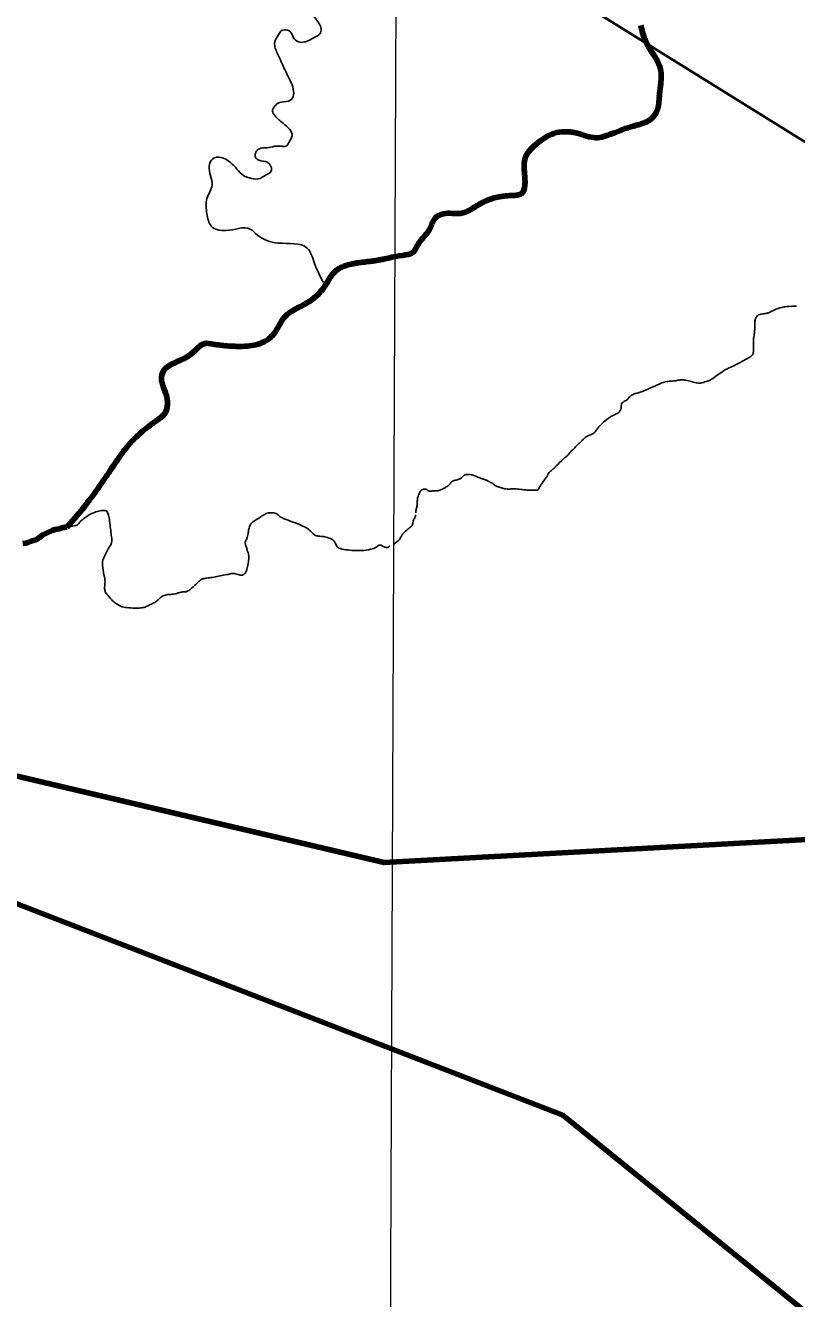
# Model space of a CAD drawing. Extents: x 553962 to 842807, y 8883888 to 9032388.
# Drawn here: x 661652 to 668186, y 8970081 to 8980875 of the extents above; entities that cross this region are included whole.
import ezdxf

# ---------------------------------------------------------------- set-up
doc = ezdxf.new("R2010")
doc.units = 0
doc.header["$LTSCALE"] = 200
doc.linetypes.add('DASH_DOUBLE_DOT', pattern=[9.2, 5, -1.2, 0.3, -1.2, 0.3, -1.2])
for name, color, linetype, lineweight in [('1', 7, 'Continuous', 13), ('11', 7, 'DASH_DOUBLE_DOT', 106), ('12', 7, 'Continuous', 25), ('24', 7, 'Continuous', 25), ('9', 7, 'Continuous', 90)]:
    doc.layers.add(name, color=color, linetype=linetype, lineweight=lineweight)

msp = doc.modelspace()

# ---------------------------------------------------------------- linework, layer by layer
at = {"layer": '1'}
msp.add_lwpolyline([(664968.2, 9023436.8), (664657.1, 8949509), (664397.1, 8890880.2)], dxfattribs=at)
at = {"layer": '11'}
msp.add_lwpolyline([(661975.1, 8976618.3), (661965.8, 8976617.2), (661942.6, 8976606.6), (661921.2, 8976605.1), (661903.8, 8976601.8), (661880, 8976594), (661794.7, 8976553.8), (661783.4, 8976541.5), (661776.2, 8976537.9), (661771.4, 8976532.8), (661741.5, 8976514), (661700.6, 8976502.3), (661676.2, 8976492.5), (661655.1, 8976485.8), (661629.9, 8976483)], dxfattribs=at)
msp.add_spline([(666866.4, 8980874.9), (666907, 8980741.7), (666995.7, 8980591.9), (667032.7, 8980505), (667032.7, 8980360.8), (667023.5, 8980277.6), (667003.1, 8980150), (666931.1, 8980066.8), (666805.4, 8980022.4), (666618.7, 8979955.8), (666485.6, 8979922.6), (666326.7, 8979961.4), (666128.9, 8979959.6), (665995.9, 8979881.9), (665883.1, 8979739.5), (665877.6, 8979667.4), (665885, 8979549.1), (665859.1, 8979452.9), (665761.1, 8979432.6), (665500.6, 8979360.4), (665337.9, 8979280.9), (665193.8, 8979279.1), (665123.5, 8979240.2), (665075.5, 8979144.1), (664983.1, 8979025.8), (664933.2, 8978949.9), (664850, 8978925.9), (664609.7, 8978879.7), (664384.2, 8978844.5), (664273.3, 8978787.2), (664197.6, 8978678.1), (664101.5, 8978567.2), (663966.6, 8978484), (663844.6, 8978398.9), (663761.4, 8978265.8), (663674.5, 8978193.7), (663532.2, 8978156.7), (663362.2, 8978158.5), (663243.9, 8978173.3), (663166.3, 8978177), (663096.1, 8978125.2), (663016.6, 8978062.4), (662911.2, 8978012.4), (662815.1, 8977934.8), (662805.9, 8977866.4), (662844.7, 8977744.8), (662835.5, 8977589.6), (662763.4, 8977524.9), (662645.1, 8977434.3), (662539.7, 8977332.7), (662443.6, 8977208.9), (662345.7, 8977064.7), (662220, 8976885.4), (662109.1, 8976743.1), (662003.8, 8976621.1)], degree=3, dxfattribs=at)
msp.add_open_spline([(662006.4, 8976622.1), (661997, 8976620.8), (661986.6, 8976619.6), (661975.1, 8976618.3)], degree=3, dxfattribs=at)
at = {"layer": '12', "lineweight": 40}
msp.add_lwpolyline([(664631.3, 8982143.9), (674788, 8975827.4), (677683.8, 8973924.7)], dxfattribs=at)
at = {"layer": '24', "lineweight": 53}
msp.add_lwpolyline([(661975.1, 8976618.3), (661965.8, 8976617.2), (661942.6, 8976606.6), (661921.2, 8976605.1), (661903.8, 8976601.8), (661880, 8976594), (661794.7, 8976553.8), (661783.4, 8976541.5), (661776.2, 8976537.9), (661771.4, 8976532.8), (661741.5, 8976514), (661700.6, 8976502.3), (661676.2, 8976492.5), (661655.1, 8976485.8), (661629.9, 8976483)], dxfattribs=at)
at = {"layer": '24'}
for points in [[(664176.8, 8978694.6), (664102.3, 8978856.1), (664040.3, 8978986.5), (663792, 8979030), (663618.2, 8979098.3), (663556.1, 8979148), (663351.3, 8979135.6), (663227.2, 8979172.8), (663189.9, 8979278.4), (663189.9, 8979408.8), (663233.3, 8979520.6), (663208.5, 8979682.1), (663239.6, 8979744.2), (663307.8, 8979756.7), (663388.5, 8979713.2), (663444.4, 8979657.3), (663500.3, 8979601.4), (663549.9, 8979582.8), (663622.2, 8979573.2), (663691.4, 8979607.8), (663732.3, 8979636.2), (663732.3, 8979680.2), (663700.8, 8979714.8), (663628.5, 8979733.7), (663600.2, 8979758.9), (663600.2, 8979790.4), (663622.2, 8979821.9), (663647.3, 8979834.5), (663697.7, 8979837.6), (663763.7, 8979850.2), (663826.7, 8979850.2), (663858.1, 8979850.2), (663883.3, 8979881.7), (663911.6, 8979938.3), (663836.1, 8980045.3), (663766.9, 8980108.3), (663744.9, 8980149.2), (663763.7, 8980190.1), (663804.6, 8980221.6), (663880.1, 8980234.2), (663914.7, 8980259.4), (663924.2, 8980316), (663870.7, 8980457.7), (663788.9, 8980633.9), (663763.7, 8980728.4), (663798.3, 8980800.8), (663823.5, 8980832.2), (663867.5, 8980835.4), (663892.7, 8980825.9), (663921, 8980775.6), (663968.2, 8980734.7), (664015.4, 8980734.7), (664053.1, 8980747.2), (664103.5, 8980775.6), (664147.5, 8980803.9), (664156.9, 8980844.8), (664112.9, 8980929.8), (664028, 8981077.7), (664006, 8981213.1), (663962, 8981322.8), (663918, 8981351.1), (663864.5, 8981338.5), (663785.8, 8981297.6), (663704.1, 8981310.2), (663641.2, 8981338.5), (663600.2, 8981433), (663647.4, 8981489.6), (663741.8, 8981549.4), (663807.9, 8981703.7), (663795.3, 8981810.7), (663656.9, 8981908.2), (663631.7, 8981996.4), (663716.6, 8982027.8), (663798.4, 8982062.5), (663870.8, 8982125.4), (663845.6, 8982185.2), (663757.5, 8982185.2), (663710.3, 8982241.9), (663710.3, 8982339.5), (663738.7, 8982402.4), (663792.1, 8982427.6), (663867.6, 8982493.7), (663855, 8982559.8), (663855, 8982603.9), (663911.7, 8982688.9), (663990.3, 8982780.1), (664053.2, 8982789.6), (664147.6, 8982767.6), (664219.9, 8982767.6), (664270.3, 8982802.2), (664298.6, 8982862)], [(666866.4, 8980874.9), (666907, 8980741.7), (666995.7, 8980591.9), (667032.7, 8980505), (667032.7, 8980360.8), (667023.5, 8980277.6), (667003.1, 8980150), (666931.1, 8980066.8), (666805.4, 8980022.4), (666618.7, 8979955.8), (666485.6, 8979922.6), (666326.7, 8979961.4), (666128.9, 8979959.6), (665995.9, 8979881.9), (665883.1, 8979739.5), (665877.6, 8979667.4), (665885, 8979549.1), (665859.1, 8979452.9), (665761.1, 8979432.6), (665500.6, 8979360.4), (665337.9, 8979280.9), (665193.8, 8979279.1), (665123.5, 8979240.2), (665075.5, 8979144.1), (664983.1, 8979025.8), (664933.2, 8978949.9), (664850, 8978925.9), (664609.7, 8978879.7), (664384.2, 8978844.5), (664273.3, 8978787.2), (664197.6, 8978678.1), (664101.5, 8978567.2), (663966.6, 8978484), (663844.6, 8978398.9), (663761.4, 8978265.8), (663674.5, 8978193.7), (663532.2, 8978156.7), (663362.2, 8978158.5), (663243.9, 8978173.3), (663166.3, 8978177), (663096.1, 8978125.2), (663016.6, 8978062.4), (662911.2, 8978012.4), (662815.1, 8977934.8), (662805.9, 8977866.4), (662844.7, 8977744.8), (662835.5, 8977589.6), (662763.4, 8977524.9), (662645.1, 8977434.3), (662539.7, 8977332.7), (662443.6, 8977208.9), (662345.7, 8977064.7), (662220, 8976885.4), (662109.1, 8976743.1), (662003.8, 8976621.1)]]:
    msp.add_spline(points, degree=3, dxfattribs=at)
at = {"layer": '24', "lineweight": 53}
msp.add_spline([(666866.4, 8980874.9), (666907, 8980741.7), (666995.7, 8980591.9), (667032.7, 8980505), (667032.7, 8980360.8), (667023.5, 8980277.6), (667003.1, 8980150), (666931.1, 8980066.8), (666805.4, 8980022.4), (666618.7, 8979955.8), (666485.6, 8979922.6), (666326.7, 8979961.4), (666128.9, 8979959.6), (665995.9, 8979881.9), (665883.1, 8979739.5), (665877.6, 8979667.4), (665885, 8979549.1), (665859.1, 8979452.9), (665761.1, 8979432.6), (665500.6, 8979360.4), (665337.9, 8979280.9), (665193.8, 8979279.1), (665123.5, 8979240.2), (665075.5, 8979144.1), (664983.1, 8979025.8), (664933.2, 8978949.9), (664850, 8978925.9), (664609.7, 8978879.7), (664384.2, 8978844.5), (664273.3, 8978787.2), (664197.6, 8978678.1), (664101.5, 8978567.2), (663966.6, 8978484), (663844.6, 8978398.9), (663761.4, 8978265.8), (663674.5, 8978193.7), (663532.2, 8978156.7), (663362.2, 8978158.5), (663243.9, 8978173.3), (663166.3, 8978177), (663096.1, 8978125.2), (663016.6, 8978062.4), (662911.2, 8978012.4), (662815.1, 8977934.8), (662805.9, 8977866.4), (662844.7, 8977744.8), (662835.5, 8977589.6), (662763.4, 8977524.9), (662645.1, 8977434.3), (662539.7, 8977332.7), (662443.6, 8977208.9), (662345.7, 8977064.7), (662220, 8976885.4), (662109.1, 8976743.1), (662003.8, 8976621.1)], degree=3, dxfattribs=at)
at = {"layer": '24'}
for points in [[(668184, 8978496.2), (668123.2, 8978494.4), (668088.9, 8978490.8), (668051.6, 8978483), (668010, 8978470.4), (667972.7, 8978450.6), (667959.6, 8978443.1), (667928.9, 8978431.1), (667894, 8978430.5), (667874.2, 8978426.3), (667853.1, 8978414.9), (667839.2, 8978396.2), (667831.4, 8978368.6), (667830.8, 8978337.9), (667832, 8978298.4), (667827.2, 8978255.7), (667820.6, 8978221.5), (667820, 8978178.8), (667822.3, 8978118.7), (667818.1, 8978094.1), (667806.7, 8978071.9), (667781.4, 8978059.2), (667743.5, 8978035.8), (667727.1, 8978028.3)], [(667727.1, 8978028.3), (667697, 8978011.5), (667670.5, 8977997.1), (667611.1, 8977970.7), (667576.1, 8977953.5), (667527.8, 8977919.8), (667470.7, 8977877.6), (667440.8, 8977861.7), (667398.2, 8977848.3), (667364.4, 8977840.1), (667326.2, 8977847.1), (667266.6, 8977863.7), (667226.5, 8977871.3), (667196.6, 8977871.9), (667163.5, 8977861.8), (667126.6, 8977859.9), (667085.9, 8977856.1), (667044.5, 8977845.2), (667000.6, 8977824.9), (666894.4, 8977777.4), (666862, 8977764.1), (666827, 8977756.5), (666792.6, 8977745), (666770.3, 8977725.3), (666756.3, 8977703.7), (666737.9, 8977692.3), (666721.6, 8977689)], [(666723.9, 8977685), (666709.6, 8977681.2), (666698.6, 8977658.5), (666698.6, 8977638.5), (666698.6, 8977620.4), (666692.3, 8977609.5), (666687.7, 8977600.4), (666674.1, 8977589.5), (666643.1, 8977574.1), (666610.4, 8977559.5), (666570.3, 8977530.5), (666501.6, 8977463.6), (666487, 8977439.9), (666474.3, 8977420.9), (666461.6, 8977413.6), (666441.6, 8977405.4), (666421.5, 8977396.3), (666408.8, 8977391.8), (666397, 8977382.7), (666374.2, 8977363.6), (666364.2, 8977349.1), (666339.7, 8977330), (666319.6, 8977308.2), (666306.6, 8977294.8), (666294.7, 8977280.2), (666273.8, 8977268.4), (666263.8, 8977249.3), (666240.1, 8977222.1), (666223, 8977212.9), (666216.6, 8977205.7), (666159.2, 8977150.4)], [(666159.2, 8977150.4), (666146.1, 8977137.1), (666120.8, 8977111.9), (666096.2, 8977093), (666085.4, 8977078.8), (666074.2, 8977056), (666064.8, 8977042.2), (666036.9, 8977003.9), (666023.4, 8976984.9), (666010.5, 8976964.7), (665997.4, 8976945.5), (665992.9, 8976936.7), (665985.7, 8976934.4), (665958.4, 8976933.5), (665900.6, 8976935.9), (665865.1, 8976938.8), (665804.7, 8976946.8), (665772.3, 8976947.3), (665760.8, 8976943.4), (665735.2, 8976942.2), (665693.9, 8976951.8), (665656.3, 8976962.2), (665629.5, 8976974.8), (665619.5, 8976986.4), (665595, 8977000.4), (665564.6, 8977016.8), (665535.4, 8977029.6), (665491.9, 8977040.3), (665458.1, 8977059), (665431.6, 8977065.4), (665398, 8977069.5), (665385.4, 8977067.5)], [(665384.9, 8977065.7), (665379.5, 8977065.9), (665370.4, 8977063.1), (665359.8, 8977051.3), (665346.8, 8977037.8), (665330.8, 8977029), (665290.3, 8977018.2), (665264.1, 8977008.2), (665257, 8977001.5), (665250.2, 8976988.2), (665239.6, 8976976), (665211.7, 8976957.2), (665174.5, 8976938.1), (665152.8, 8976931), (665139.2, 8976928.4), (665125.2, 8976929.9), (665104.4, 8976928.7), (665089.1, 8976924.8), (665069.3, 8976925.6), (665063.2, 8976930.5), (665053.3, 8976941.5), (665035.6, 8976946.4), (665017.5, 8976940.4), (665003.9, 8976933), (664995.7, 8976921.2), (664981.2, 8976887.3), (664976.1, 8976876.4), (664973.3, 8976860.4), (664971.2, 8976824), (664970.8, 8976802.5), (664968.8, 8976789.9), (664962.9, 8976775.3), (664959.1, 8976756.9), (664960.9, 8976743.6)], [(664456.7, 8976422.9), (664430.2, 8976423.5), (664383.7, 8976427.3), (664314.1, 8976437.6), (664285, 8976460.2), (664274.6, 8976497.7), (664253.9, 8976519.3), (664196.5, 8976539.1), (664160.5, 8976543.6), (664134.1, 8976543.6), (664102.1, 8976552), (664071.1, 8976583), (664048.5, 8976606.5), (664036.3, 8976615), (664009, 8976626.2), (663993, 8976634.7), (663965.7, 8976649.7), (663920, 8976663.7), (663834.4, 8976695.7), (663809.9, 8976708.8), (663794.8, 8976724.8), (663783.6, 8976733.2), (663758.2, 8976743.6), (663725.2, 8976744.5), (663696.1, 8976741.7), (663681.9, 8976731.3), (663636.8, 8976702.2), (663620.8, 8976692.8), (663600.1, 8976678.8), (663576.6, 8976663.7), (663555.9, 8976646.8), (663542.7, 8976599.8), (663541.8, 8976582.9), (663531.4, 8976529.8), (663516.3, 8976504.5), (663512.6, 8976484.7), (663522.9, 8976456.6), (663530.5, 8976426.5), (663546.4, 8976387.1), (663543.4, 8976342.3), (663535.9, 8976282.2), (663522.7, 8976241.8), (663505.8, 8976224.9), (663495.4, 8976213.6), (663477.5, 8976212.7), (663430, 8976227.2), (663399, 8976231), (663376.4, 8976220.6), (663314.3, 8976213.1), (663259.7, 8976198.1), (663208.9, 8976193.4), (663167.5, 8976185), (663147.8, 8976185), (663116.7, 8976155.8), (663073.4, 8976115.4), (663031.5, 8976080.4), (663014.6, 8976072.9), (662989.2, 8976072.9), (662948.8, 8976065.3), (662931.8, 8976056.9), (662882.9, 8976049.4), (662851.8, 8976050.3), (662818, 8976039.1), (662795.4, 8976025.9), (662769.1, 8975996.8), (662741.8, 8975979.9), (662697, 8975959.3), (662667.8, 8975942.3), (662629.2, 8975935.8), (662581.2, 8975933.9), (662506.9, 8975937.7), (662461.8, 8975948.9), (662415.7, 8975974.3), (662392.1, 8975996.8), (662363, 8976026.9), (662340.4, 8976055.1), (662327.2, 8976069.2), (662322.5, 8976102), (662322.5, 8976123.6), (662330, 8976166.7), (662313.1, 8976231.5), (662299.9, 8976320.7), (662314.9, 8976364), (662357.2, 8976445.6), (662382.6, 8976479.4), (662385.5, 8976517.9), (662377.9, 8976560.2), (662371.3, 8976625), (662364.5, 8976687.6), (662351.3, 8976737.4), (662343.8, 8976755.2), (662334.4, 8976761.8), (662324.1, 8976761.8), (662289.2, 8976762.8), (662233.7, 8976746.8), (662191.4, 8976726.1), (662153.5, 8976700.2), (662121.5, 8976674.8), (662097.8, 8976645.8), (662085.2, 8976632.1), (662003.7, 8976621.7)], [(664959, 8976724.5), (664958.9, 8976723.7), (664957.4, 8976715.8), (664952.2, 8976701.9), (664944.7, 8976690), (664935.1, 8976670.7), (664934.8, 8976653), (664927.9, 8976635.3), (664919, 8976624.2), (664900.7, 8976611.8), (664881.9, 8976595.9), (664851.5, 8976567.9), (664842.5, 8976555.5), (664827.4, 8976526), (664817.5, 8976509.8), (664775, 8976481)], [(664960.9, 8976743.6), (664960.9, 8976743.6), (664960.9, 8976743.6), (664960.9, 8976743.6)], [(664739.3, 8976461.8), (664719.8, 8976446.1), (664709.5, 8976446.5), (664671.2, 8976460.2), (664663.6, 8976470.5), (664649.5, 8976470.5), (664627, 8976453.6), (664611.9, 8976443.2), (664543.2, 8976423.5), (664483.3, 8976422.3), (664456.7, 8976422.9)], [(664739.3, 8976461.8), (664739.3, 8976461.8), (664739.3, 8976461.8), (664739.3, 8976461.8)], [(664775, 8976481), (664774.6, 8976480.8), (664774.2, 8976480.6), (664773.8, 8976480.4)]]:
    msp.add_open_spline(points, degree=3, dxfattribs=at)
at = {"layer": '24', "lineweight": 53}
msp.add_open_spline([(662003.7, 8976621.7), (661995, 8976620.6), (661985.5, 8976619.5), (661975.1, 8976618.3)], degree=3, dxfattribs=at)
at = {"layer": '9'}
for points in [[(658746.8, 8975176), (664691.5, 8973777.5), (669474.2, 8974039.3), (694202.6, 8980257.8)], [(661975.1, 8976618.3), (661965.8, 8976617.2), (661942.6, 8976606.6), (661921.2, 8976605.1), (661903.8, 8976601.8), (661880, 8976594), (661794.7, 8976553.8), (661783.4, 8976541.5), (661776.2, 8976537.9), (661771.4, 8976532.8), (661741.5, 8976514), (661700.6, 8976502.3), (661676.2, 8976492.5), (661655.1, 8976485.8), (661629.9, 8976483)], [(657923.9, 8974844.3), (666205.7, 8971636.3), (671933.6, 8966993.4), (675245, 8966459.9), (693230.3, 8967549.5), (697027.9, 8970867.6)]]:
    msp.add_lwpolyline(points, dxfattribs=at)
for points in [[(666866.4, 8980874.9), (666907, 8980741.7), (666995.7, 8980591.9), (667032.7, 8980505), (667032.7, 8980360.8), (667023.5, 8980277.6), (667003.1, 8980150), (666931.1, 8980066.8), (666805.4, 8980022.4), (666618.7, 8979955.8), (666485.6, 8979922.6), (666326.7, 8979961.4), (666128.9, 8979959.6), (665995.9, 8979881.9), (665883.1, 8979739.5), (665877.6, 8979667.4), (665885, 8979549.1), (665859.1, 8979452.9), (665761.1, 8979432.6), (665500.6, 8979360.4), (665337.9, 8979280.9), (665193.8, 8979279.1), (665123.5, 8979240.2), (665075.5, 8979144.1), (664983.1, 8979025.8), (664933.2, 8978949.9), (664850, 8978925.9), (664609.7, 8978879.7), (664384.2, 8978844.5), (664273.3, 8978787.2), (664197.6, 8978678.1), (664101.5, 8978567.2), (663966.6, 8978484), (663844.6, 8978398.9), (663761.4, 8978265.8), (663674.5, 8978193.7), (663532.2, 8978156.7), (663362.2, 8978158.5), (663243.9, 8978173.3), (663166.3, 8978177), (663096.1, 8978125.2), (663016.6, 8978062.4), (662911.2, 8978012.4), (662815.1, 8977934.8), (662805.9, 8977866.4), (662844.7, 8977744.8), (662835.5, 8977589.6), (662763.4, 8977524.9), (662645.1, 8977434.3), (662539.7, 8977332.7), (662443.6, 8977208.9), (662345.7, 8977064.7), (662220, 8976885.4), (662109.1, 8976743.1), (662003.8, 8976621.1)], [(637260.6, 8972975.8), (641524.5, 8971056.2), (652526.1, 8965412.7), (653164.3, 8965062.8), (670790.5, 8953770.1), (686194, 8943929.9), (696283.3, 8937647.1)]]:
    msp.add_spline(points, degree=3, dxfattribs=at)
msp.add_open_spline([(662006.4, 8976622.1), (661997, 8976620.8), (661986.6, 8976619.6), (661975.1, 8976618.3)], degree=3, dxfattribs=at)

doc.saveas('drawing.dxf')
